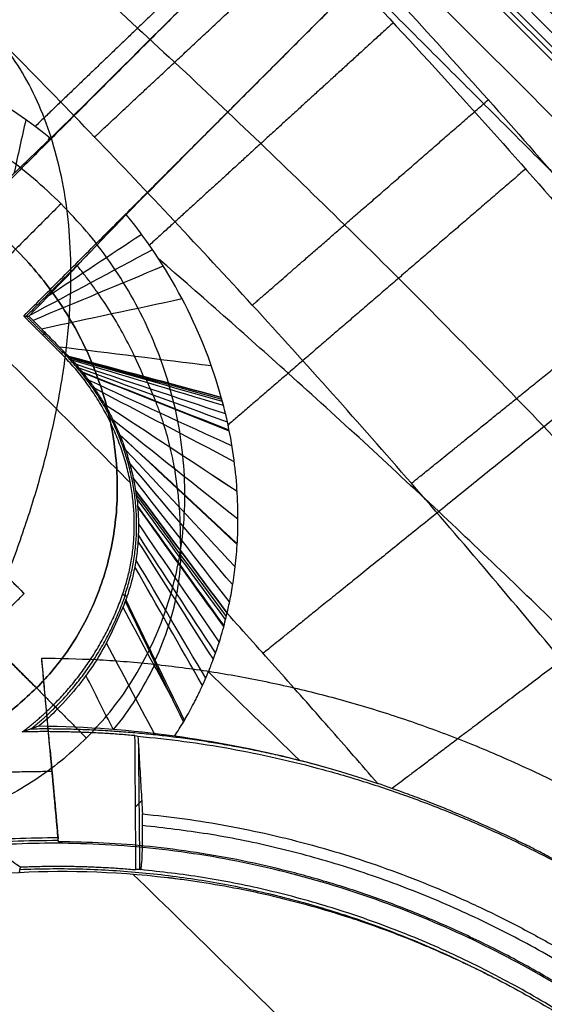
# Model space of a CAD drawing. Header units: millimetres. Extents: x -657 to 864, y -831 to 851.
# Tile 294 of 656: x -278.19 to -276.5, y -121.41 to -118.24. Entities that reach past the tile are written whole.
import ezdxf

# ---------------------------------------------------------------- set-up
doc = ezdxf.new("R2010")
doc.units = ezdxf.units.MM
doc.layers.add('Default', color=7, linetype='Continuous', true_color=0x000000)

msp = doc.modelspace()

# ---------------------------------------------------------------- linework, layer by layer
at = {"layer": 'Default'}
for points in [[(-236.2074, 159.5297, -441.8414), (-398.6931, -2.956, -441.8414), (-561.1788, -165.4416, -441.8414)], [(-236.6391, 159.098, -441.5875), (-398.6931, -2.956, -441.5875), (-560.747, -165.0099, -441.5875)], [(-434.0162, -247.7402, -413.9261), (-293.9628, -107.6869, -413.9261), (-153.9094, 32.3665, -413.9261)], [(-433.5852, -247.1798, -413.6894), (-294.0276, -107.6222, -413.6894), (-154.47, 31.9355, -413.6894)], [(-323.6971, -258.8486, -369.8785), (-233.2489, -168.4003, -369.8785), (-142.8006, -77.9521, -369.8785)], [(-323.0632, -258.0198, -369.6653), (-233.3462, -168.3028, -369.6653), (-143.6292, -78.5858, -369.6653)], [(-285.349, -105.7319, -340.4027), (-278.7438, -112.337, -340.4027), (-272.1387, -118.9421, -340.4027)], [(-272.1387, -118.9421, -340.6566), (-278.7438, -112.337, -340.6566), (-285.349, -105.7319, -340.6566)], [(-272.1387, -118.9421, -340.5297), (-278.7438, -112.337, -340.5297), (-285.349, -105.7319, -340.5297)], [(-287.0737, -107.7737, -337.0061), (-280.7328, -114.1146, -337.0061), (-274.3919, -120.4556, -337.0061)], [(-287.0628, -107.7628, -337.2493), (-280.7219, -114.1037, -337.2493), (-274.3809, -120.4446, -337.2493)], [(-274.37, -120.4337, -337.4925), (-280.7109, -114.0928, -337.4925), (-287.0519, -107.7518, -337.4925)], [(-287.1637, -107.8636, -336.8756), (-280.8227, -114.2046, -336.8756), (-274.4818, -120.5455, -336.8756)], [(-277.0932, -118.1139, -336.7452), (-275.8325, -119.3747, -336.7452), (-274.5717, -120.6354, -336.7452)], [(-278.0547, -118.8343, -337.4925), (-278.2348, -119.0144, -337.2171), (-278.415, -119.1945, -336.9418)], [(-278.1734, -120.089, -337.5037), (-278.3847, -119.8777, -337.5037), (-278.5961, -119.6663, -337.5037)], [(-278.4904, -119.772, -337.0553), (-278.3319, -119.9305, -337.2795), (-278.1734, -120.089, -337.5037)], [(-278.4376, -120.3532, -337.5037), (-278.3055, -120.2211, -337.5037), (-278.1734, -120.089, -337.5037)], [(-278.1337, -120.3929, -337.2795), (-278.2854, -120.2412, -337.065), (-278.4371, -120.0895, -336.8505)], [(-278.3691, -120.1575, -336.9418), (-278.171, -120.3556, -337.2171), (-277.9729, -120.5538, -337.4925)], [(-278.1337, -120.3929, -337.5037), (-278.2196, -120.307, -337.5037), (-278.3055, -120.2211, -337.5037)], [(-278.0631, -120.8878, -337.3426), (-278.09, -120.5921, -337.0439), (-278.1169, -120.2965, -336.7452)], [(-278.0837, -120.6611, -336.7452), (-278.1003, -120.4788, -336.7452), (-278.1169, -120.2965, -336.7452)], [(-278.1337, -120.3929, -337.2795), (-278.1337, -120.3929, -337.3916), (-278.1337, -120.3929, -337.5037)], [(-278.09, -120.5921, -336.7452), (-278.09, -120.5921, -336.8945), (-278.09, -120.5921, -337.0439)], [(-278.09, -120.5921, -337.0439), (-278.077, -120.735, -337.0439), (-278.064, -120.8778, -337.0439)], [(-278.0642, -120.8753, -336.9694), (-278.074, -120.7682, -336.8573), (-278.0837, -120.6611, -336.7452)], [(-278.0631, -120.8878, -337.3426), (-278.0637, -120.8815, -337.156), (-278.0642, -120.8753, -336.9694)]]:
    msp.add_open_spline(points, degree=2, dxfattribs=at)
for points, knots in [([(-204.2387, -197.4103, -340.3025), (-213.4151, -188.2339, -350.7035), (-241.4502, -160.1989, -379.3443), (-305.9459, -95.7031, -426.6492), (-363.1711, -38.478, -441.8414), (-398.6931, -2.956, -441.8414)], [2.41548, 2.41548, 2.41548, 2.41548, 70.396144, 198.636056, 404.995527, 404.995527, 404.995527, 404.995527]), ([(-204.7503, -196.8987, -340.5563), (-213.8043, -187.8448, -350.7875), (-241.7014, -159.9476, -379.2423), (-306.0054, -95.6437, -426.406), (-363.1934, -38.4557, -441.5875), (-398.6931, -2.956, -441.5875)], [2.408267, 2.408267, 2.408267, 2.408267, 69.367076, 197.537893, 403.786179, 403.786179, 403.786179, 403.786179])]:
    msp.add_open_spline(points, degree=3, knots=knots, dxfattribs=at)
at = {"layer": 'Default', "color": 18, "true_color": 0x000000}
for points, degree in [([(-273.7095, -119.7732, -338.5387), (-280.0504, -113.4323, -338.5387), (-286.3914, -107.0913, -338.5387)], 2), ([(-286.4235, -107.1235, -337.585), (-280.0826, -113.4644, -337.585), (-273.7416, -119.8053, -337.585)], 2), ([(-273.7738, -119.8374, -336.6313), (-280.1147, -113.4965, -336.6313), (-286.4556, -107.1556, -336.6313)], 2), ([(-286.9353, -107.6353, -335.9232), (-280.5944, -113.9762, -335.9232), (-274.2535, -120.3172, -335.9232)], 2), ([(-274.2867, -120.3504, -338.5387), (-280.6277, -114.0095, -338.5387), (-286.9686, -107.6686, -338.5387)], 2), ([(-286.9988, -107.6988, -337.6419), (-280.6579, -114.0397, -337.6419), (-274.317, -120.3806, -337.6419)], 2), ([(-287.029, -107.729, -336.7452), (-280.6881, -114.0699, -336.7452), (-274.3472, -120.4109, -336.7452)], 2), ([(-277.7422, -117.3751, -335.9232), (-277.5616, -117.5557, -335.9232), (-277.2027, -117.925, -335.9232), (-276.683, -118.4903, -335.9232), (-276.1483, -119.1078, -335.9232), (-275.6468, -119.7258, -335.9232), (-275.1832, -120.3355, -335.9232), (-274.7699, -120.9168, -335.9232), (-274.4088, -121.4599, -335.9232), (-274.0977, -121.9605, -335.9232), (-273.8314, -122.4191, -335.9232), (-273.6043, -122.8376, -335.9232), (-273.4099, -123.2216, -335.9232), (-273.2411, -123.5796, -335.9232), (-273.0909, -123.9231, -335.9232), (-272.954, -124.2634, -335.9232), (-272.8287, -124.6068, -335.9232), (-272.7162, -124.9534, -335.9232), (-272.6504, -125.1883, -335.9232), (-272.6202, -125.3066, -335.9232)], 3), ([(-273.856, -127.793, -335.504), (-277.1892, -124.4598, -333.2049), (-280.5224, -121.1266, -330.9058), (-283.8556, -117.7934, -328.6067)], 3), ([(-277.3391, -117.8776, -336.7452), (-277.8776, -118.4161, -336.7452), (-278.4161, -118.9546, -336.7452)], 2), ([(-278.175, -119.1957, -336.7452), (-277.6395, -118.6602, -336.7452), (-277.104, -118.1247, -336.7452)], 2), ([(-277.104, -118.1247, -336.7452), (-276.8727, -118.3711, -336.7452), (-276.4452, -118.8448, -336.7452), (-275.9015, -119.491, -336.7452), (-275.4483, -120.065, -336.7452), (-275.0601, -120.5863, -336.7452), (-274.701, -121.0974, -336.7452), (-274.3547, -121.6226, -336.7452), (-274.0252, -122.1586, -336.7452), (-273.7151, -122.7045, -336.7452), (-273.4258, -123.2624, -336.7452), (-273.1612, -123.8317, -336.7452), (-272.9236, -124.417, -336.7452), (-272.7832, -124.8328, -336.7452), (-272.7202, -125.0464, -336.7452)], 3), ([(-278.0891, -118.6246, -336.3381), (-278.2307, -118.5096, -336.3185), (-278.3806, -118.4252, -336.277), (-278.5324, -118.3666, -336.2053)], 3), ([(-277.8783, -118.4154, -336.5469), (-277.878, -118.4157, -336.646), (-277.8776, -118.4161, -336.7452)], 2), ([(-278.1683, -118.564, -336.325), (-278.181, -118.6216, -336.0964), (-278.1936, -118.6791, -335.8679), (-278.2063, -118.7366, -335.6394)], 3), ([(-277.8316, -119.7325, -336.7452), (-278.3923, -119.1718, -336.7452), (-278.9529, -118.6112, -336.7452)], 2), ([(-278.0932, -118.6213, -336.3375), (-278.0945, -118.6249, -336.3218), (-278.0958, -118.6286, -336.3061), (-278.0971, -118.6322, -336.2904)], 3), ([(-277.6395, -118.6602, -336.7452), (-277.6392, -118.6606, -336.6473), (-277.6388, -118.6609, -336.5495)], 2), ([(-277.845, -118.8687, -336.346), (-277.9494, -118.9779, -335.6869), (-278.0538, -119.0872, -335.0278), (-278.1582, -119.1965, -334.3688)], 3), ([(-277.7952, -118.9331, -336.3395), (-277.8961, -118.9998, -335.8096), (-277.997, -119.0666, -335.2797), (-278.0979, -119.1333, -334.7499)], 3), ([(-277.7604, -118.9822, -336.3325), (-277.8922, -119.0528, -335.683), (-278.024, -119.1234, -335.0334), (-278.1558, -119.194, -334.3839)], 3), ([(-277.97, -118.9995, -335.557), (-278.0683, -119.0978, -335.557), (-278.1666, -119.1961, -335.557)], 2), ([(-277.7257, -119.0353, -336.3232), (-277.8655, -119.0935, -335.6746), (-278.0052, -119.1517, -335.0261), (-278.1449, -119.2098, -334.3775)], 3), ([(-277.665, -119.1407, -336.2988), (-277.8158, -119.173, -335.6647), (-277.9665, -119.2053, -335.0307), (-278.1173, -119.2376, -334.3966)], 3), ([(-278.0534, -119.3173, -336.7452), (-278.1142, -119.2565, -336.7452), (-278.175, -119.1957, -336.7452)], 2), ([(-278.175, -119.1957, -336.7452), (-278.1666, -119.1961, -335.557), (-278.1582, -119.1965, -334.3688)], 2), ([(-278.0494, -119.3133, -335.557), (-278.108, -119.2547, -335.557), (-278.1666, -119.1961, -335.557)], 2), ([(-278.1582, -119.1965, -334.3688), (-278.1443, -119.2104, -334.3778), (-278.1175, -119.2374, -334.396), (-278.0799, -119.2752, -334.4241), (-278.0568, -119.2984, -334.4433), (-278.0457, -119.3096, -334.4531)], 3), ([(-278.1063, -119.2486, -334.4045), (-278.1103, -119.2526, -335.5749), (-278.1142, -119.2565, -336.7452)], 2), ([(-277.5708, -119.3561, -336.2245), (-277.7337, -119.336, -335.6301), (-277.8965, -119.3159, -335.0357), (-278.0594, -119.2958, -334.4413)], 3), ([(-278.0534, -119.3173, -336.7452), (-278.0496, -119.3134, -335.5991), (-278.0457, -119.3096, -334.4531)], 2), ([(-278.0457, -119.3096, -334.4531), (-278.044, -119.3113, -334.4546), (-278.0405, -119.3148, -334.4576), (-278.0354, -119.3201, -334.4618), (-278.032, -119.3236, -334.4644), (-278.0304, -119.3254, -334.4657)], 3), ([(-278.0304, -119.3254, -334.4657), (-277.8666, -119.3694, -335.036), (-277.7028, -119.4135, -335.6063), (-277.539, -119.4575, -336.1765)], 3), ([(-277.539, -119.4575, -336.1765), (-277.7026, -119.4135, -335.6068), (-277.8663, -119.3695, -335.037), (-278.0299, -119.3255, -334.4673)], 3), ([(-277.5371, -119.4642, -336.173), (-277.7005, -119.419, -335.6046), (-277.8639, -119.3738, -335.0361), (-278.0273, -119.3286, -334.4677)], 3), ([(-277.5353, -119.4709, -336.1695), (-277.6984, -119.4245, -335.6028), (-277.8614, -119.3781, -335.036), (-278.0244, -119.3318, -334.4693)], 3), ([(-277.5318, -119.4842, -336.1623), (-277.6941, -119.4355, -335.599), (-277.8563, -119.3868, -335.0358), (-278.0186, -119.3381, -334.4725)], 3), ([(-277.5253, -119.5108, -336.1474), (-277.6859, -119.4575, -335.591), (-277.8466, -119.4042, -335.0345), (-278.0072, -119.3509, -334.4781)], 3), ([(-277.5193, -119.5371, -336.1319), (-277.6783, -119.4793, -335.5821), (-277.8373, -119.4214, -335.0322), (-277.9964, -119.3636, -334.4823)], 3), ([(-277.5138, -119.5631, -336.1158), (-277.6711, -119.5009, -335.5723), (-277.8285, -119.4387, -335.0289), (-277.9858, -119.3764, -334.4854)], 3), ([(-277.5131, -119.5665, -336.1136), (-277.6702, -119.5037, -335.571), (-277.8274, -119.4409, -335.0284), (-277.9845, -119.3781, -334.4858)], 3), ([(-277.5045, -119.6144, -336.0815), (-277.6583, -119.5437, -335.5505), (-277.8121, -119.473, -335.0194), (-277.9659, -119.4023, -334.4883)], 3), ([(-277.4971, -119.6645, -336.0447), (-277.6472, -119.5858, -335.5255), (-277.7972, -119.5071, -335.0063), (-277.9473, -119.4284, -334.4871)], 3), ([(-277.488, -119.7606, -335.9629), (-277.6302, -119.6671, -335.4666), (-277.7723, -119.5736, -334.9703), (-277.9145, -119.4802, -334.474)], 3), ([(-277.488, -119.7607, -335.9627), (-277.6302, -119.6672, -335.4664), (-277.7723, -119.5737, -334.9702), (-277.9144, -119.4803, -334.474)], 3), ([(-277.4854, -119.8499, -335.8701), (-277.6195, -119.7432, -335.3968), (-277.7536, -119.6366, -334.9235), (-277.8878, -119.5299, -334.4502)], 3), ([(-277.4878, -119.9289, -335.7697), (-277.6139, -119.8116, -335.3195), (-277.7401, -119.6943, -334.8693), (-277.8663, -119.5769, -334.4191)], 3), ([(-277.4879, -119.9312, -335.7666), (-277.6138, -119.8135, -335.3171), (-277.7398, -119.6959, -334.8676), (-277.8657, -119.5783, -334.4181)], 3), ([(-277.4943, -120.003, -335.6527), (-277.6121, -119.8771, -335.2279), (-277.73, -119.7512, -334.8031), (-277.8479, -119.6253, -334.3784)], 3), ([(-277.5023, -120.0614, -335.536), (-277.613, -119.9304, -335.1357), (-277.7237, -119.7995, -334.7354), (-277.8344, -119.6685, -334.335)], 3), ([(-277.5123, -120.1161, -335.3934), (-277.6157, -119.9828, -335.0223), (-277.7191, -119.8496, -334.6511), (-277.8225, -119.7164, -334.2799)], 3), ([(-277.8149, -119.7568, -334.2279), (-277.7167, -119.8887, -334.5726), (-277.6185, -120.0207, -334.9173), (-277.5203, -120.1526, -335.262)], 3), ([(-277.5203, -120.1526, -335.262), (-277.6185, -120.0207, -334.9173), (-277.7167, -119.8887, -334.5726), (-277.8149, -119.7568, -334.2279)], 3), ([(-277.5227, -120.1625, -335.2203), (-277.6194, -120.0316, -334.8837), (-277.7162, -119.9006, -334.5471), (-277.8129, -119.7697, -334.2105)], 3), ([(-277.5253, -120.1729, -335.1788), (-277.6206, -120.0429, -334.8502), (-277.7159, -119.9128, -334.5216), (-277.8112, -119.7827, -334.193)], 3), ([(-277.5302, -120.1921, -335.1068), (-277.623, -120.0633, -334.7919), (-277.7159, -119.9345, -334.477), (-277.8087, -119.8058, -334.162)], 3), ([(-277.531, -120.1951, -335.096), (-277.6235, -120.0665, -334.7831), (-277.7159, -119.9379, -334.4702), (-277.8083, -119.8092, -334.1573)], 3), ([(-277.5456, -120.2447, -334.9324), (-277.6322, -120.1177, -334.6493), (-277.7189, -119.9907, -334.3661), (-277.8056, -119.8638, -334.083)], 3), ([(-277.5573, -120.2801, -334.8279), (-277.6402, -120.1535, -334.5627), (-277.7231, -120.0269, -334.2975), (-277.806, -119.9004, -334.0323)], 3), ([(-277.5646, -120.3002, -334.7719), (-277.6454, -120.1737, -334.516), (-277.7262, -120.0472, -334.26), (-277.8071, -119.9206, -334.0041)], 3), ([(-277.5891, -120.3617, -334.6135), (-277.6639, -120.2345, -334.3823), (-277.7388, -120.1074, -334.1511), (-277.8136, -119.9802, -333.9198)], 3), ([(-277.5996, -120.3853, -334.5563), (-277.6722, -120.2578, -334.3334), (-277.7448, -120.1302, -334.1105), (-277.8174, -120.0026, -333.8876)], 3), ([(-277.8425, -120.0984, -333.7462), (-277.8496, -120.0953, -335.2457), (-277.8567, -120.0922, -336.7452)], 2), ([(-277.8425, -120.0984, -333.7462), (-277.8431, -120.1001, -333.7436), (-277.8443, -120.1036, -333.7384), (-277.8461, -120.1087, -333.7306), (-277.8474, -120.1122, -333.7254), (-277.848, -120.1139, -333.7228)], 3), ([(-277.6993, -120.4227, -334.1756), (-277.7513, -120.3265, -334.0146), (-277.8033, -120.2302, -333.8536), (-277.8553, -120.1339, -333.6926)], 3), ([(-277.848, -120.1139, -333.7228), (-277.7857, -120.2435, -333.9129), (-277.7233, -120.3731, -334.103), (-277.661, -120.5027, -334.293)], 3), ([(-277.6578, -120.4973, -334.3047), (-277.7205, -120.3677, -334.1134), (-277.7833, -120.2382, -333.9221), (-277.8461, -120.1086, -333.7308)], 3), ([(-277.0355, -120.7004, -335.3785), (-277.0878, -120.6401, -335.3658), (-277.1933, -120.519, -335.3403), (-277.3549, -120.3364, -335.3014), (-277.4648, -120.214, -335.2752), (-277.5203, -120.1526, -335.262)], 3), ([(-277.7549, -120.5386, -333.9994), (-277.8061, -120.4419, -333.8398), (-277.8574, -120.3452, -333.6801), (-277.9086, -120.2486, -333.5205)], 3), ([(-277.8872, -120.5253, -333.6359), (-277.9164, -120.4679, -333.544), (-277.9455, -120.4104, -333.4521), (-277.9746, -120.353, -333.3602)], 3), ([(-277.2874, -120.6255, -334.8692), (-277.385, -120.5307, -334.8013), (-277.4827, -120.4358, -334.7333), (-277.5804, -120.341, -334.6653)], 3), ([(-278.0792, -120.4474, -336.7452), (-278.0726, -120.4539, -334.9661), (-278.0661, -120.4605, -333.1871)], 2), ([(-278.0792, -120.4474, -336.7452), (-278.0727, -120.454, -334.9661), (-278.0661, -120.4605, -333.187)], 2), ([(-278.0661, -120.4605, -333.1871), (-278.0849, -120.4796, -333.1552), (-278.1045, -120.4979, -333.124), (-278.1248, -120.5152, -333.0935)], 3), ([(-278.1248, -120.5152, -333.0935), (-278.1307, -120.5173, -333.5044), (-278.1424, -120.5215, -334.3227), (-278.1606, -120.5278, -335.54), (-278.1731, -120.5321, -336.3446), (-278.1794, -120.5342, -336.7452)], 3), ([(-278.1248, -120.5152, -333.0935), (-277.9717, -120.5161, -333.4018), (-277.8259, -120.5279, -333.7705), (-277.6888, -120.5473, -334.1996)], 3), ([(-277.6888, -120.5473, -334.1996), (-277.6791, -120.5322, -334.2304), (-277.6699, -120.5174, -334.2616), (-277.661, -120.5027, -334.293)], 3), ([(-277.8137, -120.9776, -336.7452), (-277.8152, -120.7619, -336.7452), (-277.8168, -120.5463, -336.7452)], 2), ([(-277.8168, -120.5463, -336.7452), (-277.8137, -120.5469, -336.8079), (-277.8105, -120.5474, -336.8706), (-277.8074, -120.548, -336.9334)], 3), ([(-277.8074, -120.548, -336.9334), (-277.8057, -120.576, -336.9625), (-277.8024, -120.6319, -337.0205), (-277.7975, -120.7153, -337.1073), (-277.7942, -120.7706, -337.1648), (-277.7925, -120.7982, -337.1935)], 3), ([(-277.806, -120.5713, -336.9576), (-277.8039, -120.7744, -336.9697), (-277.8018, -120.9774, -336.9817)], 2), ([(-278.5521, -120.7038, -336.7452), (-278.3689, -120.8363, -336.7452), (-278.1858, -120.9689, -336.7452)], 2), ([(-277.8151, -120.7756, -336.7452), (-277.8051, -120.7655, -336.9471), (-277.7951, -120.7555, -337.1491)], 2), ([(-277.7923, -120.8358, -337.1935), (-277.7924, -120.817, -337.1935), (-277.7925, -120.7982, -337.1935)], 2), ([(-278.1858, -120.9689, -336.7452), (-278.1877, -120.9776, -335.0302), (-278.1896, -120.9863, -333.3152)], 2), ([(-276.5406, -122.2462, -334.5831), (-276.9681, -121.8281, -334.2881), (-277.3956, -121.41, -333.9932), (-277.8232, -120.9919, -333.6983)], 3), ([(-277.7987, -120.9774, -337.0449), (-277.8037, -120.9775, -336.945), (-277.8087, -120.9775, -336.8451), (-277.8137, -120.9776, -336.7452)], 3)]:
    msp.add_open_spline(points, degree=degree, dxfattribs=at)
for points, weights, degree in [([(-277.688, -117.5222, -336.7452), (-278.1815, -118.0157, -336.7452), (-278.5324, -118.3666, -336.2053)], [1, 0.924939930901, 1], 2), ([(-277.3686, -117.8471, -336.7452), (-277.6448, -118.1122, -336.7452), (-277.9132, -118.3697, -336.6077), (-278.1385, -118.5859, -336.3304)], [1.14649564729, 1.05543292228, 1.00682412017, 1.00066924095], 3), ([(-277.9469, -118.6196, -334.9096), (-277.9084, -118.5837, -335.5117), (-277.6112, -118.3061, -335.9232), (-277.2055, -117.9272, -335.9232)], [1.16323719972, 0.955040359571, 0.945998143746, 1.13611055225], 3), ([(-276.9856, -118.2516, -336.7452), (-277.2677, -118.509, -336.7452), (-277.5409, -118.7583, -336.6085), (-277.7704, -118.9677, -336.3347)], [1.12761977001, 1.04379973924, 1.00126914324, 1.000027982], 3), ([(-277.4392, -119.1608, -334.9782), (-277.3776, -119.1071, -335.5432), (-277.0794, -118.8475, -335.9232), (-276.6799, -118.4997, -335.9232)], [1.16323727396, 0.96437522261, 0.947209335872, 1.11173961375], 3), ([(-276.5596, -118.7223, -336.7452), (-276.9244, -119.0362, -336.7452), (-277.2653, -119.3296, -336.5327), (-277.5173, -119.5465, -336.1262)], [1.10805735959, 1.01367996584, 0.981124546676, 1.01039110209], 3), ([(-276.9271, -119.7341, -335.0489), (-276.843, -119.6662, -335.5751), (-276.5447, -119.4253, -335.9232), (-276.153, -119.1089, -335.9232)], [1.16323735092, 0.973887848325, 0.949267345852, 1.0893758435], 3), ([(-276.1141, -119.2402, -336.7452), (-276.7669, -119.7668, -336.7452), (-277.264, -120.1679, -336.1657), (-277.4045, -120.2813, -335.2896)], [1.08909576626, 0.949301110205, 0.974013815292, 1.16323388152], 3), ([(-277.8496, -120.0953, -335.2457), (-277.6977, -119.6629, -335.2457), (-278.0484, -119.3122, -335.2457)], [0.884091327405, 0.786679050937, 1], 2), ([(-277.8567, -120.0922, -336.7452), (-277.7064, -119.6643, -336.7452), (-278.0534, -119.3173, -336.7452)], [1, 0.836660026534, 1], 2), ([(-275.7033, -119.7436, -336.7452), (-276.3138, -120.2055, -336.7452), (-276.7991, -120.5726, -336.2509), (-276.9892, -120.7164, -335.4725)], [1.07290389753, 0.956659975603, 0.979427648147, 1.14120691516], 3), ([(-278.0792, -120.4474, -336.7452), (-277.9285, -120.2967, -336.7452), (-277.8567, -120.0922, -336.7452)], [1, 0.978906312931, 1], 2), ([(-278.0726, -120.454, -334.9661), (-277.9207, -120.302, -334.9661), (-277.8483, -120.0959, -334.9661)], [0.999994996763, 0.920426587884, 0.884091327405], 2), ([(-278.1794, -120.5342, -336.7452), (-278.1262, -120.4943, -336.7452), (-278.0792, -120.4474, -336.7452)], [1, 0.997892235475, 1], 2), ([(-277.8168, -120.5463, -336.7452), (-277.9987, -120.5303, -336.7452), (-278.1794, -120.5342, -336.7452)], [1, 0.998504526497, 1], 2), ([(-277.2106, -120.6462, -335.0134), (-277.6794, -120.5188, -335.0134), (-278.1528, -120.5251, -335.0134)], [0.864272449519, 0.850649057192, 0.854340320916], 2), ([(-277.8074, -120.548, -336.9334), (-276.5146, -120.6652, -336.9334), (-275.5581, -121.6218, -336.9334)], [1, 0.931921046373, 1], 2), ([(-277.7925, -120.7982, -337.1935), (-276.6049, -120.9111, -337.1935), (-275.7262, -121.7899, -337.1935)], [1, 0.932729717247, 1], 2), ([(-278.1875, -120.9769, -335.1595), (-277.4005, -120.9433, -335.1595), (-276.6689, -121.3213, -335.1595)], [0.855278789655, 0.844807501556, 0.897885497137], 2), ([(-278.1858, -120.9689, -336.7452), (-278.0006, -120.9611, -336.7452), (-277.8137, -120.9776, -336.7452)], [1, 0.997914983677, 1], 2)]:
    msp.add_rational_spline(points, weights, degree=degree, dxfattribs=at)
for points, knots in [([(-278.2428, -117.8757, -335.6086), (-278.0564, -118.0409, -335.6244), (-277.6856, -118.3781, -335.6552), (-277.1335, -118.9061, -335.6989), (-276.5885, -119.4555, -335.7396), (-276.061, -120.0175, -335.7766), (-275.5687, -120.5726, -335.8088), (-275.1212, -121.107, -335.8358), (-274.7232, -121.6106, -335.8578), (-274.374, -122.0785, -335.8754), (-274.0701, -122.5099, -335.8891), (-273.8061, -122.9068, -335.8997), (-273.5756, -123.2743, -335.9077), (-273.3712, -123.6199, -335.9137), (-273.186, -123.9533, -335.9182), (-273.0149, -124.2833, -335.9212), (-272.8673, -124.5913, -335.9228), (-272.7789, -124.7913, -335.9232), (-272.7416, -124.8793, -335.9232)], [0.130697, 0.130697, 0.130697, 0.130697, 1.20398, 2.287327, 3.410457, 4.518642, 5.582165, 6.5758, 7.486095, 8.310358, 9.052769, 9.720728, 10.325718, 10.883385, 11.411998, 11.928452, 12.442144, 12.840232, 12.840232, 12.840232, 12.840232]), ([(-278.0891, -118.6246, -336.3381), (-277.9826, -118.519, -336.4695), (-277.8647, -118.4019, -336.5703), (-277.6072, -118.1454, -336.7102), (-277.4749, -118.0134, -336.7452), (-277.3391, -117.8776, -336.7452)], [0, 0, 0, 0, 0.8451, 0.8451, 1.690199, 1.690199, 1.690199, 1.690199]), ([(-273.3947, -125.18, -335.6209), (-273.4039, -125.1558, -335.6189), (-273.4535, -125.0273, -335.6077), (-273.5489, -124.7954, -335.5872), (-273.6883, -124.4853, -335.559), (-273.8387, -124.1747, -335.5301), (-274.0024, -123.8581, -335.4998), (-274.184, -123.527, -335.4675), (-274.39, -123.1723, -335.432), (-274.627, -122.7862, -335.3925), (-274.9011, -122.3633, -335.3482), (-275.2175, -121.901, -335.2986), (-275.5797, -121.3996, -335.2433), (-275.9888, -120.8635, -335.1826), (-276.4407, -120.3022, -335.1172), (-276.9268, -119.7295, -335.0486), (-277.4308, -119.1654, -334.9791), (-277.9432, -118.6193, -334.9099), (-278.2885, -118.2681, -334.8642), (-278.4623, -118.0953, -334.8413)], [0, 0, 0, 0, 0.108432, 0.577428, 1.046855, 1.518807, 2.001869, 2.511483, 3.064341, 3.674743, 4.35318, 5.106417, 5.938272, 6.846286, 7.818166, 8.83086, 9.85721, 10.847205, 11.828004, 11.828004, 11.828004, 11.828004]), ([(-277.104, -118.1247, -336.7452), (-277.2383, -118.259, -336.7452), (-277.3693, -118.3902, -336.7108), (-277.6236, -118.6455, -336.5739), (-277.7398, -118.7625, -336.4751), (-277.845, -118.8687, -336.346)], [0, 0, 0, 0, 0.836814, 0.836814, 1.673628, 1.673628, 1.673628, 1.673628]), ([(-278.3917, -118.9133, -334.4768), (-278.3834, -118.9055, -334.5388), (-278.3681, -118.891, -334.6454), (-278.3454, -118.8694, -334.7934), (-278.3327, -118.8573, -334.8733), (-278.3261, -118.851, -334.9147), (-278.3227, -118.8478, -334.9358), (-278.3212, -118.8464, -334.9449), (-278.3203, -118.8455, -334.951), (-278.3196, -118.8448, -334.9553), (-278.3099, -118.8356, -335.0151), (-278.2932, -118.8196, -335.1173), (-278.2691, -118.7966, -335.2632), (-278.2559, -118.784, -335.3427), (-278.249, -118.7774, -335.3842), (-278.2454, -118.774, -335.4053), (-278.2437, -118.7723, -335.416), (-278.2429, -118.7716, -335.4206), (-278.2424, -118.7711, -335.4237), (-278.2419, -118.7706, -335.4266), (-278.235, -118.764, -335.468), (-278.1841, -118.7153, -335.7718), (-278.0891, -118.6246, -336.3381)], [0, 0, 0, 0, 0.320726, 0.481089, 0.56127, 0.601361, 0.621407, 0.631429, 0.631429, 0.641452, 0.641452, 0.962178, 1.122541, 1.202722, 1.242813, 1.262858, 1.272881, 1.277893, 1.277893, 1.282904, 1.282904, 2.565808, 2.565808, 2.565808, 2.565808]), ([(-277.539, -119.4575, -336.1765), (-277.5663, -119.3589, -336.2278), (-277.6054, -119.2566, -336.2667), (-277.7078, -119.057, -336.3221), (-277.7704, -118.9605, -336.3388), (-277.845, -118.8687, -336.346)], [0, 0, 0, 0, 0.4706451, 0.4706451, 0.9412902, 0.9412902, 0.9412902, 0.9412902]), ([(-272.7592, -124.9177, -336.7452), (-272.8244, -124.7885, -336.7452), (-272.9722, -124.5115, -336.744), (-273.2149, -124.0996, -336.7386), (-273.4846, -123.6807, -336.7288), (-273.7647, -123.2747, -336.7156), (-274.0549, -122.8794, -336.6991), (-274.354, -122.4935, -336.6794), (-274.6613, -122.1163, -336.6567), (-274.9759, -121.7474, -336.6311), (-275.2988, -121.3846, -336.6026), (-275.636, -121.0212, -336.5703), (-275.9985, -120.645, -336.5335), (-276.4009, -120.2429, -336.4901), (-276.8459, -119.816, -336.4393), (-277.298, -119.4004, -336.3845), (-277.6009, -119.133, -336.3458), (-277.7407, -119.0117, -336.3275)], [3.329329, 3.329329, 3.329329, 3.329329, 3.960576, 4.704382, 5.441563, 6.177771, 6.913975, 7.65011, 8.386977, 9.123641, 9.860148, 10.60827, 11.397457, 12.264098, 13.23376, 14.253221, 15.118064, 15.118064, 15.118064, 15.118064]), ([(-277.7892, -119.3903, -335.3055), (-277.7981, -119.3688, -335.3118), (-277.8279, -119.3018, -335.3293), (-277.8765, -119.2113, -335.344), (-277.9277, -119.1331, -335.3494), (-277.959, -119.0895, -335.3506), (-277.9816, -119.06, -335.3504), (-277.9963, -119.0417, -335.3499), (-278.0028, -119.0338, -335.3495)], [0, 0, 0, 0, 0.1368281, 0.424552, 0.568414, 0.642554, 0.712276, 0.7662834, 0.7662834, 0.7662834, 0.7662834]), ([(-278.0304, -119.3254, -334.4657), (-278.0302, -119.3256, -334.4658), (-278.0301, -119.3257, -334.4659), (-278.0299, -119.3259, -334.4661), (-278.0298, -119.326, -334.4661), (-278.0298, -119.326, -334.4662), (-278.0298, -119.326, -334.4662), (-278.0297, -119.3261, -334.4662), (-278.0298, -119.326, -334.4662), (-278.0298, -119.326, -334.4662), (-278.0298, -119.326, -334.4661), (-278.0299, -119.3258, -334.4661), (-278.03, -119.3257, -334.466), (-278.0303, -119.3255, -334.4658), (-278.0304, -119.3254, -334.4658), (-278.0306, -119.3252, -334.4656), (-278.0306, -119.3251, -334.4656), (-278.0307, -119.325, -334.4655), (-278.0307, -119.325, -334.4655), (-278.0307, -119.325, -334.4655), (-278.0307, -119.325, -334.4655), (-278.0307, -119.325, -334.4655), (-278.0307, -119.325, -334.4655), (-278.0305, -119.3251, -334.4656), (-278.0305, -119.3252, -334.4656), (-278.0301, -119.3255, -334.4658), (-278.0299, -119.3257, -334.466), (-278.0296, -119.326, -334.4662), (-278.0296, -119.3261, -334.4662), (-278.0295, -119.3261, -334.4663), (-278.0295, -119.3261, -334.4663), (-278.0295, -119.3261, -334.4663), (-278.0295, -119.3261, -334.4663), (-278.0297, -119.3259, -334.4662), (-278.0298, -119.3258, -334.4662), (-278.0301, -119.3255, -334.466), (-278.0303, -119.3253, -334.4659), (-278.0305, -119.3251, -334.4658), (-278.0305, -119.3251, -334.4658), (-278.0306, -119.325, -334.4657), (-278.0306, -119.325, -334.4657), (-278.0306, -119.325, -334.4658), (-278.0306, -119.3251, -334.4658), (-278.0305, -119.3252, -334.4658), (-278.0305, -119.3252, -334.4659), (-278.0303, -119.3254, -334.466), (-278.0302, -119.3256, -334.4661), (-278.0299, -119.3258, -334.4662), (-278.0298, -119.3259, -334.4663), (-278.0297, -119.3261, -334.4663), (-278.0297, -119.3261, -334.4663), (-278.0297, -119.3261, -334.4663), (-278.0297, -119.3261, -334.4662), (-278.0298, -119.326, -334.4661), (-278.0299, -119.3259, -334.4661), (-278.03, -119.3258, -334.466), (-278.03, -119.3257, -334.466), (-278.0301, -119.3257, -334.4659), (-278.0301, -119.3257, -334.4659), (-278.0301, -119.3257, -334.4659), (-278.0301, -119.3257, -334.4659), (-278.0301, -119.3257, -334.4659), (-278.0301, -119.3257, -334.4659), (-278.0301, -119.3257, -334.4659), (-278.0301, -119.3257, -334.4659), (-278.0301, -119.3257, -334.4659), (-278.0301, -119.3257, -334.4659), (-278.0301, -119.3257, -334.4659), (-278.0301, -119.3257, -334.4659), (-278.0299, -119.3258, -334.466), (-278.0298, -119.3259, -334.4661), (-278.0295, -119.3263, -334.4663), (-278.0293, -119.3265, -334.4665), (-278.0287, -119.3272, -334.4669), (-278.0283, -119.3276, -334.4671), (-278.0271, -119.3289, -334.4678), (-278.0263, -119.3297, -334.4682), (-278.0253, -119.3308, -334.4688), (-278.025, -119.3312, -334.469), (-278.0242, -119.332, -334.4694), (-278.0238, -119.3325, -334.4697), (-278.0225, -119.3339, -334.4704), (-278.0216, -119.3348, -334.4709), (-278.0192, -119.3375, -334.4722), (-278.0177, -119.3391, -334.473), (-278.0144, -119.3428, -334.4747), (-278.0126, -119.3447, -334.4756), (-278.007, -119.3512, -334.4783), (-278.0035, -119.3552, -334.4798), (-277.9977, -119.362, -334.4819), (-277.9958, -119.3643, -334.4825), (-277.9917, -119.3692, -334.4839), (-277.9895, -119.3719, -334.4845), (-277.9834, -119.3794, -334.4861), (-277.9796, -119.3843, -334.4869), (-277.972, -119.3941, -334.488), (-277.9683, -119.399, -334.4883), (-277.961, -119.4088, -334.4885), (-277.9575, -119.4138, -334.4883), (-277.9505, -119.4237, -334.4877), (-277.9471, -119.4286, -334.4871), (-277.942, -119.4361, -334.486), (-277.9403, -119.4386, -334.4856), (-277.9376, -119.4428, -334.4848), (-277.9365, -119.4444, -334.4845), (-277.9345, -119.4475, -334.4838), (-277.9335, -119.4491, -334.4834), (-277.9307, -119.4534, -334.4824), (-277.929, -119.4562, -334.4817), (-277.9238, -119.4646, -334.4794), (-277.9204, -119.4701, -334.4776), (-277.9139, -119.4811, -334.4737), (-277.9108, -119.4866, -334.4716), (-277.9042, -119.4983, -334.4666), (-277.9008, -119.5045, -334.4637), (-277.8944, -119.5167, -334.4576), (-277.8913, -119.5228, -334.4543), (-277.8851, -119.5352, -334.4472), (-277.882, -119.5416, -334.4434), (-277.8762, -119.5542, -334.4353), (-277.8734, -119.5604, -334.4311), (-277.8685, -119.5716, -334.4232), (-277.8665, -119.5765, -334.4195), (-277.8616, -119.5884, -334.4103), (-277.8588, -119.5953, -334.4047), (-277.8546, -119.6066, -334.3951), (-277.8529, -119.6111, -334.3913), (-277.8498, -119.6199, -334.3834), (-277.8482, -119.6243, -334.3794), (-277.8453, -119.633, -334.3711), (-277.8438, -119.6374, -334.3669), (-277.841, -119.6461, -334.3583), (-277.8397, -119.6505, -334.354), (-277.8371, -119.6591, -334.345), (-277.8358, -119.6635, -334.3405), (-277.8334, -119.6721, -334.3312), (-277.8322, -119.6764, -334.3265), (-277.8287, -119.6893, -334.3121), (-277.8266, -119.6979, -334.3022), (-277.8237, -119.7105, -334.2871), (-277.8228, -119.7148, -334.2819), (-277.821, -119.7232, -334.2715), (-277.8202, -119.7274, -334.2662), (-277.8177, -119.7402, -334.25), (-277.8162, -119.7485, -334.239), (-277.8149, -119.7568, -334.2279)], [-0.7985437, -0.7985437, -0.7985437, -0.7985437, -0.7972552, -0.7972552, -0.7968566, -0.7968566, -0.7966917, -0.7966917, -0.7965787, -0.7965787, -0.7960972, -0.7960972, -0.7943861, -0.7943861, -0.7924298, -0.7924298, -0.7911691, -0.7911691, -0.7910522, -0.7910522, -0.7910115, -0.7910115, -0.7908692, -0.7908692, -0.7896732, -0.7896732, -0.7866837, -0.7866837, -0.7860265, -0.7860265, -0.7859579, -0.7859579, -0.7858654, -0.7858654, -0.7847348, -0.7847348, -0.7833525, -0.7833525, -0.7829692, -0.7829692, -0.7828798, -0.7828798, -0.7827554, -0.7827554, -0.7824984, -0.7824984, -0.7818077, -0.7818077, -0.7813001, -0.7813001, -0.7812478, -0.7812478, -0.7811705, -0.7811705, -0.7809481, -0.7809481, -0.7807941, -0.7807941, -0.7807852, -0.7807852, -0.7807736, -0.7807736, -0.7807724, -0.7807724, -0.7807699, -0.7807699, -0.780765, -0.780765, -0.7806859, -0.7806859, -0.7800254, -0.7800254, -0.7787048, -0.7787048, -0.7760244, -0.7760244, -0.7713471, -0.7713471, -0.7695494, -0.7695494, -0.766709, -0.766709, -0.7612843, -0.7612843, -0.7517823, -0.7517823, -0.7409205, -0.7409205, -0.71632, -0.71632, -0.7046405, -0.7046405, -0.6905526, -0.6905526, -0.6658402, -0.6658402, -0.641524, -0.641524, -0.6174622, -0.6174622, -0.5935934, -0.5935934, -0.5813863, -0.5813863, -0.5737194, -0.5737194, -0.5662632, -0.5662632, -0.552871, -0.552871, -0.5262452, -0.5262452, -0.4998931, -0.4998931, -0.4695289, -0.4695289, -0.4395711, -0.4395711, -0.4075381, -0.4075381, -0.3756805, -0.3756805, -0.3497963, -0.3497963, -0.3126523, -0.3126523, -0.2883908, -0.2883908, -0.2638427, -0.2638427, -0.2389814, -0.2389814, -0.2137944, -0.2137944, -0.1882735, -0.1882735, -0.1624145, -0.1624145, -0.109655, -0.109655, -0.0827666, -0.0827666, -0.0555333, -0.0555333, 0, 0, 0, 0]), ([(-277.6698, -119.9518, -334.7374), (-277.6698, -119.9518, -334.7374), (-277.6697, -119.9397, -334.7684), (-277.6698, -119.9117, -334.8337), (-277.6707, -119.8647, -334.9234), (-277.6735, -119.8108, -335.0083), (-277.6771, -119.7722, -335.059), (-277.682, -119.7311, -335.1079), (-277.6883, -119.6882, -335.154), (-277.6974, -119.6429, -335.1936), (-277.7088, -119.5954, -335.2304), (-277.719, -119.5585, -335.2554), (-277.7356, -119.5088, -335.2818), (-277.7451, -119.4832, -335.2931), (-277.7526, -119.464, -335.3007), (-277.7582, -119.4502, -335.3057), (-277.7665, -119.4307, -335.3119), (-277.7738, -119.4145, -335.3163), (-277.7792, -119.4029, -335.3188), (-277.7822, -119.3965, -335.3203), (-277.7841, -119.3929, -335.3207), (-277.7847, -119.3915, -335.3212)], [0, 0, 0, 0, 0, 0.102088, 0.221021, 0.326566, 0.438805, 0.442043, 0.551044, 0.663064, 0.663283, 0.775522, 0.831642, 0.884086, 0.887761, 0.915821, 0.943881, 0.97194, 0.98597, 0.992985, 1, 1, 1, 1]), ([(-277.5203, -120.1526, -335.262), (-277.5173, -120.1398, -335.3173), (-277.5139, -120.1243, -335.3706), (-277.5069, -120.0887, -335.473), (-277.5033, -120.0685, -335.5221), (-277.4967, -120.024, -335.6158), (-277.4936, -119.9996, -335.6605), (-277.4887, -119.9468, -335.7456), (-277.4868, -119.9183, -335.7861), (-277.4851, -119.8576, -335.8626), (-277.4851, -119.8255, -335.8987), (-277.4878, -119.7582, -335.9662), (-277.4904, -119.7231, -335.9977), (-277.4985, -119.6506, -336.0563), (-277.5041, -119.6132, -336.0833), (-277.5188, -119.5366, -336.1331), (-277.528, -119.4973, -336.1559), (-277.539, -119.4575, -336.1765)], [-1.632822, -1.632822, -1.632822, -1.632822, -1.428719, -1.428719, -1.224616, -1.224616, -1.020514, -1.020514, -0.816417, -0.816417, -0.612308, -0.612308, -0.408205, -0.408205, -0.204103, -0.204103, 0, 0, 0, 0]), ([(-277.8149, -119.7568, -334.2279), (-277.8087, -119.7957, -334.1755), (-277.8014, -119.8509, -334.1019), (-277.8086, -119.9407, -333.9759), (-277.8098, -119.9518, -333.9602), (-277.8123, -119.9717, -333.932), (-277.8137, -119.9812, -333.9184), (-277.8182, -120.0084, -333.8793), (-277.8217, -120.0247, -333.8556), (-277.8321, -120.0675, -333.7927), (-277.8389, -120.0877, -333.7623), (-277.8425, -120.0984, -333.7462)], [-0.8105713, -0.8105713, -0.8105713, -0.8105713, -0.4052857, -0.4052857, -0.3546249, -0.3546249, -0.3039642, -0.3039642, -0.2026428, -0.2026428, 0, 0, 0, 0]), ([(-277.7545, -120.3083, -334.008), (-277.7536, -120.3066, -334.0112), (-277.7348, -120.2672, -334.083), (-277.7168, -120.2206, -334.1696), (-277.6972, -120.1571, -334.2922), (-277.6885, -120.1224, -334.3613), (-277.6808, -120.0839, -334.4409), (-277.6747, -120.0467, -334.5201), (-277.6715, -120.0168, -334.5877), (-277.6697, -119.9918, -334.6465), (-277.6691, -119.9796, -334.6758), (-277.6687, -119.9648, -334.7125), (-277.6686, -119.9572, -334.7314), (-277.6686, -119.9533, -334.7414)], [0.0000003, 0.0000003, 0.0000003, 0.0000003, 0.0128421, 0.28207, 0.3418948, 0.5064211, 0.5641399, 0.6709474, 0.8354737, 0.8462099, 0.9177368, 0.9588684, 1, 1, 1, 1]), ([(-277.848, -120.1139, -333.7228), (-277.8747, -120.1789, -333.6254), (-277.9028, -120.2438, -333.5285), (-277.9764, -120.3597, -333.3506), (-278.019, -120.4127, -333.2669), (-278.0661, -120.4605, -333.1871)], [0, 0, 0, 0, 0.4692378, 0.4692378, 0.9384756, 0.9384756, 0.9384756, 0.9384756]), ([(-277.661, -120.5027, -334.293), (-277.653, -120.4893, -334.3217), (-277.6441, -120.4737, -334.3552), (-277.63, -120.4474, -334.4133), (-277.6252, -120.4382, -334.4339), (-277.6179, -120.4237, -334.4668), (-277.6142, -120.4163, -334.4838), (-277.6105, -120.4086, -334.5015), (-277.608, -120.4035, -334.5135), (-277.607, -120.4013, -334.5186), (-277.5942, -120.374, -334.5826), (-277.5858, -120.3543, -334.6314), (-277.5762, -120.3306, -334.6916), (-277.5735, -120.3237, -334.7095), (-277.57, -120.3147, -334.7331), (-277.5685, -120.3106, -334.744), (-277.5669, -120.3064, -334.7554), (-277.5662, -120.3047, -334.7599), (-277.5658, -120.3036, -334.7629), (-277.5658, -120.3036, -334.7628), (-277.5401, -120.2341, -334.9509), (-277.5282, -120.1859, -335.1181), (-277.5203, -120.1526, -335.262)], [0, 0, 0, 0, 0.176786, 0.176786, 0.265179, 0.265179, 0.309375, 0.331474, 0.331474, 0.353572, 0.353572, 0.530358, 0.530358, 0.618751, 0.618751, 0.662947, 0.685046, 0.696095, 0.696095, 0.707144, 0.707144, 1.414288, 1.414288, 1.414288, 1.414288]), ([(-277.8845, -120.5255, -333.6429), (-277.8588, -120.4942, -333.6987), (-277.8105, -120.4284, -333.815), (-277.773, -120.3573, -333.942), (-277.754, -120.3214, -334.0062), (-277.7529, -120.3193, -334.01), (-277.7518, -120.3172, -334.0137), (-277.7507, -120.3151, -334.0175)], [0.8768649, 0.8768649, 0.8768649, 0.8768649, 0.9389771, 1.0023817, 1.0023817, 1.0023817, 1.0061275, 1.0061275, 1.0061275, 1.0061275]), ([(-277.6888, -120.5473, -334.1996), (-277.559, -120.5646, -334.3971), (-277.4381, -120.5884, -334.5966), (-277.2158, -120.6428, -334.9976), (-277.1187, -120.6722, -335.1914), (-277.0355, -120.7004, -335.3785)], [0, 0, 0, 0, 0.91573, 0.91573, 1.831459, 1.831459, 1.831459, 1.831459]), ([(-274.4664, -124.1964, -336.0548), (-274.4656, -124.0311, -336.1454), (-274.4769, -123.8422, -336.2208), (-274.5457, -123.4221, -336.3409), (-274.603, -123.1934, -336.3854), (-274.7046, -122.9236, -336.4178), (-274.7155, -122.8957, -336.4209), (-274.739, -122.8379, -336.4269), (-274.7511, -122.809, -336.4297), (-274.7889, -122.7223, -336.4373), (-274.8159, -122.6645, -336.4414), (-274.902, -122.4919, -336.451), (-274.9665, -122.3776, -336.4536), (-275.1818, -122.0401, -336.4502), (-275.3417, -121.8416, -336.433), (-275.5514, -121.6241, -336.3928), (-275.5947, -121.5813, -336.3836), (-275.6799, -121.5009, -336.3636), (-275.7223, -121.4627, -336.3526), (-275.849, -121.3534, -336.3171), (-275.9323, -121.2879, -336.2897), (-276.1755, -121.1108, -336.1966), (-276.3284, -121.0189, -336.1198), (-276.4829, -120.9367, -336.0169), (-276.4983, -120.9287, -336.0063), (-276.5302, -120.9123, -335.9836), (-276.5459, -120.9044, -335.972), (-276.5923, -120.8814, -335.9368), (-276.6222, -120.8671, -335.9125), (-276.709, -120.8269, -335.8371), (-276.7628, -120.8038, -335.7835), (-276.8244, -120.7786, -335.7125), (-276.835, -120.7744, -335.6998), (-276.8571, -120.7656, -335.6725), (-276.8894, -120.753, -335.6311), (-276.9191, -120.7418, -335.5885), (-276.9751, -120.7212, -335.5014), (-277.0077, -120.7099, -335.4411), (-277.0355, -120.7004, -335.3785)], [-6.843962, -6.843962, -6.843962, -6.843962, -5.988467, -5.988467, -5.132971, -5.132971, -5.026034, -5.026034, -4.919098, -4.919098, -4.705224, -4.705224, -4.277476, -4.277476, -3.421981, -3.421981, -3.208107, -3.208107, -2.994233, -2.994233, -2.566486, -2.566486, -1.71099, -1.71099, -1.604054, -1.604054, -1.497117, -1.497117, -1.283243, -1.283243, -0.855495, -0.855495, -0.748558, -0.748558, -0.641621, -0.427748, -0.427748, 0, 0, 0, 0]), ([(-277.7987, -120.9774, -337.0449), (-277.7977, -120.9774, -337.065), (-277.7967, -120.9738, -337.084), (-277.7951, -120.9595, -337.1196), (-277.7943, -120.9489, -337.1366), (-277.7926, -120.9103, -337.1768), (-277.792, -120.8734, -337.1935), (-277.7923, -120.8358, -337.1935)], [-0.3181315, -0.3181315, -0.3181315, -0.3181315, -0.2385986, -0.2385986, -0.1590658, -0.1590658, 0, 0, 0, 0]), ([(-278.2181, -120.9879, -333.2741), (-278.0589, -120.9785, -333.4347), (-277.8894, -120.982, -333.6189), (-277.709, -121.0032, -333.83), (-277.7074, -121.0033, -333.8319), (-277.703, -121.0039, -333.837), (-277.6964, -121.0047, -333.8447), (-277.6809, -121.0066, -333.863), (-277.6492, -121.0107, -333.9004), (-277.6212, -121.0148, -333.9338), (-277.564, -121.0237, -334.0026), (-277.5242, -121.0306, -334.051), (-277.4, -121.055, -334.2037), (-277.311, -121.0761, -334.3156), (-277.2155, -121.104, -334.4385), (-277.2158, -121.1039, -334.4381), (-277.2154, -121.104, -334.4387), (-277.2147, -121.1042, -334.4396), (-277.2131, -121.1047, -334.4417), (-277.2095, -121.1058, -334.4462), (-277.2015, -121.1081, -334.4566), (-277.1927, -121.1107, -334.4679), (-277.1729, -121.1168, -334.4936), (-277.1565, -121.1218, -334.5149), (-277.0977, -121.1407, -334.5914), (-277.0459, -121.1581, -334.6591), (-276.9801, -121.1831, -334.746), (-276.9792, -121.1835, -334.7472), (-276.9764, -121.1845, -334.7509), (-276.9721, -121.1862, -334.7566), (-276.9623, -121.19, -334.7696), (-276.943, -121.1975, -334.7951), (-276.906, -121.2123, -334.8441), (-276.8769, -121.2245, -334.8828), (-276.8221, -121.248, -334.9556), (-276.7902, -121.2625, -334.9982), (-276.761, -121.2762, -335.037), (-276.7578, -121.2777, -335.0413), (-276.7528, -121.28, -335.0479), (-276.7455, -121.2835, -335.0577), (-276.7284, -121.2917, -335.0803), (-276.6949, -121.308, -335.1248), (-276.6672, -121.3221, -335.1614), (-276.6131, -121.3501, -335.2327), (-276.5788, -121.3687, -335.2777), (-276.481, -121.424, -335.4048), (-276.4227, -121.4599, -335.4791), (-276.3708, -121.4937, -335.543)], [-4.052523, -4.052523, -4.052523, -4.052523, -3.039392, -3.039392, -3.023562, -3.023562, -3.007732, -2.976072, -2.912751, -2.78611, -2.78611, -2.532827, -2.532827, -2.026261, -2.026261, -2.022304, -2.022304, -2.018346, -2.010431, -1.994601, -1.962941, -1.89962, -1.89962, -1.772979, -1.772979, -1.519696, -1.519696, -1.511781, -1.511781, -1.503866, -1.488036, -1.456375, -1.393055, -1.266413, -1.266413, -1.013131, -1.013131, -0.997301, -0.997301, -0.98147, -0.94981, -0.886489, -0.759848, -0.759848, -0.506565, -0.506565, 0, 0, 0, 0])]:
    msp.add_open_spline(points, degree=3, knots=knots, dxfattribs=at)
for points, weights, degree, knots in [([(-283.3416, -123.3982, -334.8692), (-282.5439, -124.0265, -332.8821), (-281.0162, -123.4614, -331.5407), (-279.6019, -122.0471, -331.5407), (-278.1876, -120.6328, -331.5407), (-277.6225, -119.1052, -332.8821), (-278.2509, -118.3075, -334.8692)], [1.13789965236, 0.941206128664, 0.954928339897, 1.17906628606, 0.954928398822, 0.941206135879, 1.13789949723], 3, [0.606869, 0.606869, 0.606869, 0.606869, 9.912577, 9.912577, 9.912577, 19.218282, 19.218282, 19.218282, 19.218282]), ([(-278.1513, -120.5246, -334.9193), (-278.1099, -120.4916, -334.9193), (-278.0725, -120.4541, -334.9193), (-278.0725, -120.4541, -334.9193), (-278.0725, -120.4541, -334.9193)], [0.961280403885, 0.979156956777, 1, 0.999997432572, 0.999994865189], 2, [3.0298107, 3.0298107, 3.0298107, 3.1415927, 3.1415927, 3.1416064, 3.1416064, 3.1416064]), ([(-280.8132, -123.8568, -337.1935), (-280.6252, -125.8323, -337.1935), (-278.7508, -126.6314, -337.1935), (-276.8763, -127.4304, -337.1935), (-275.5475, -126.1016, -337.1935), (-274.2186, -124.7727, -337.1935), (-275.0177, -122.8983, -337.1935), (-275.8168, -121.0238, -337.1935), (-277.7923, -120.8358, -337.1935)], [1, 0.838037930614, 1, 0.838037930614, 1, 0.838037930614, 1, 0.838037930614, 1], 2, [-19.61723, -19.61723, -19.61723, -14.712923, -14.712923, -9.808615, -9.808615, -4.904308, -4.904308, 0, 0, 0]), ([(-280.6716, -123.8504, -337.0449), (-280.4964, -125.7352, -337.0449), (-278.7087, -126.4994, -337.0449), (-276.921, -127.2637, -337.0449), (-275.6532, -125.9959, -337.0449), (-274.3853, -124.728, -337.0449), (-275.1496, -122.9403, -337.0449), (-275.9139, -121.1526, -337.0449), (-277.7987, -120.9774, -337.0449)], [1, 0.837736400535, 1, 0.837736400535, 1, 0.837736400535, 1, 0.837736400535, 1], 2, [0, 0, 0, 4.677936, 4.677936, 9.355873, 9.355873, 14.033809, 14.033809, 18.711746, 18.711746, 18.711746])]:
    msp.add_rational_spline(points, weights, degree=degree, knots=knots, dxfattribs=at)
at = {"layer": 'Default'}
for points, weights in [([(-278.0547, -118.8343, -337.4925), (-278.9554, -117.9336, -337.4925), (-279.7742, -118.7524, -337.4925)], [1, 0.707106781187, 1]), ([(-277.9729, -120.5538, -337.4925), (-277.1541, -119.735, -337.4925), (-278.0547, -118.8343, -337.4925)], [1, 0.707106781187, 1]), ([(-278.1169, -120.2965, -336.7452), (-276.5571, -120.3027, -336.7452), (-275.3981, -121.4617, -336.7452)], [1, 0.915311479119, 1]), ([(-278.5542, -120.6948, -336.7452), (-278.3219, -120.6601, -336.7452), (-278.0837, -120.6611, -336.7452)], [1, 0.997210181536, 1]), ([(-278.0642, -120.8753, -336.9694), (-279.2187, -120.8707, -336.9694), (-279.9985, -121.6505, -336.9694)], [1, 0.932007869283, 1]), ([(-278.0634, -120.884, -337.2309), (-279.2145, -120.8795, -337.2309), (-279.992, -121.657, -337.2309)], [0.853959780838, 0.86126795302, 1]), ([(-275.7958, -121.8595, -337.3426), (-276.7623, -120.8929, -337.3426), (-278.0631, -120.8878, -337.3426)], [1, 0.915311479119, 1])]:
    msp.add_rational_spline(points, weights, degree=2, dxfattribs=at)
for points, knots in [([(-278.1337, -120.3929, -337.2795), (-277.4612, -119.7204, -337.2795), (-278.201, -118.9806, -337.2795), (-278.9408, -118.2408, -337.2795), (-279.6133, -118.9133, -337.2795)], [0, 0, 0, 2.199115, 2.199115, 4.39823, 4.39823, 4.39823]), ([(-278.1337, -120.3929, -337.5037), (-277.4612, -119.7204, -337.5037), (-278.201, -118.9806, -337.5037), (-278.9408, -118.2408, -337.5037), (-279.6133, -118.9133, -337.5037)], [0, 0, 0, 2.199115, 2.199115, 4.39823, 4.39823, 4.39823]), ([(-279.6133, -118.9133, -337.3916), (-278.9408, -118.2408, -337.3916), (-278.201, -118.9806, -337.3916), (-277.4612, -119.7204, -337.3916), (-278.1337, -120.3929, -337.3916)], [1.570796, 1.570796, 1.570796, 3.141593, 3.141593, 4.712389, 4.712389, 4.712389]), ([(-277.9729, -120.5538, -337.4925), (-278.7916, -121.3725, -337.4925), (-279.6923, -120.4719, -337.4925), (-280.593, -119.5712, -337.4925), (-279.7742, -118.7524, -337.4925)], [0, 0, 0, 2.677388, 2.677388, 5.354776, 5.354776, 5.354776]), ([(-279.6133, -118.9133, -337.2795), (-280.2858, -119.5858, -337.2795), (-279.546, -120.3256, -337.2795), (-278.8063, -121.0654, -337.2795), (-278.1337, -120.3929, -337.2795)], [0, 0, 0, 2.199115, 2.199115, 4.39823, 4.39823, 4.39823]), ([(-279.6133, -118.9133, -337.5037), (-280.2858, -119.5858, -337.5037), (-279.546, -120.3256, -337.5037), (-278.8063, -121.0654, -337.5037), (-278.1337, -120.3929, -337.5037)], [0, 0, 0, 2.199115, 2.199115, 4.39823, 4.39823, 4.39823]), ([(-278.1337, -120.3929, -337.3916), (-278.8063, -121.0654, -337.3916), (-279.546, -120.3256, -337.3916), (-280.2858, -119.5858, -337.3916), (-279.6133, -118.9133, -337.3916)], [1.570796, 1.570796, 1.570796, 3.141593, 3.141593, 4.712389, 4.712389, 4.712389]), ([(-281.0136, -127.0773, -336.7452), (-277.4706, -130.6203, -336.7452), (-274.2496, -127.3994, -336.7452), (-271.0287, -124.1785, -336.7452), (-274.5717, -120.6354, -336.7452)], [-21.064609, -21.064609, -21.064609, -10.532304, -10.532304, 0, 0, 0]), ([(-275.5998, -126.0493, -337.4925), (-273.6062, -124.0557, -337.4925), (-275.7991, -121.8628, -337.4925), (-277.992, -119.6699, -337.4925), (-279.9856, -121.6635, -337.4925)], [-13.03761, -13.03761, -13.03761, -6.518805, -6.518805, 0, 0, 0])]:
    msp.add_rational_spline(points, [1, 0.707106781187, 1, 0.707106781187, 1], degree=2, knots=knots, dxfattribs=at)

doc.saveas('drawing.dxf')
